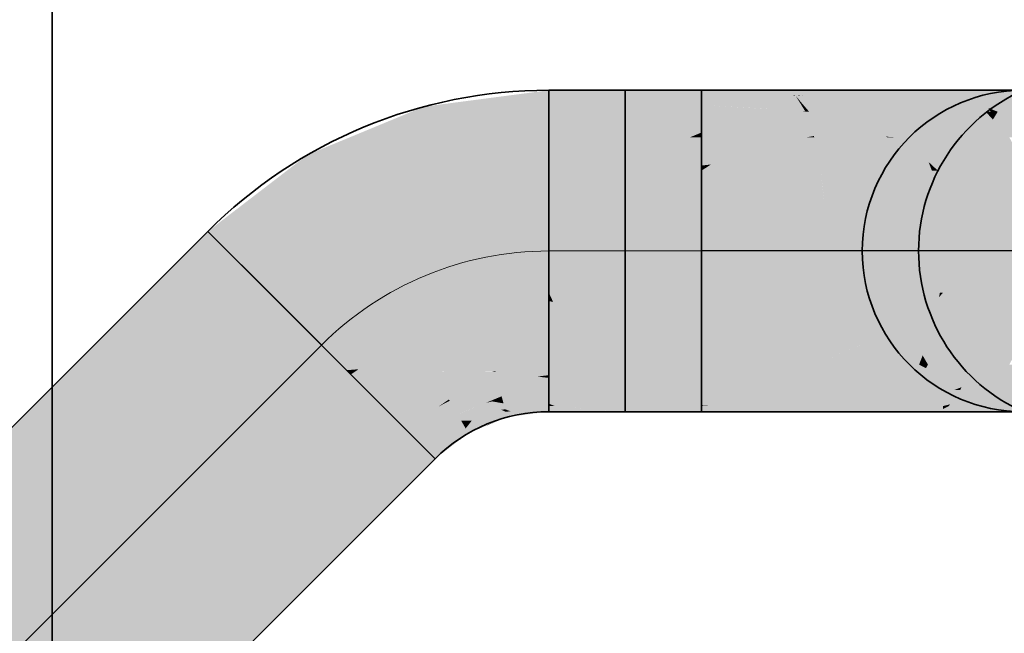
# Model space of a CAD drawing. Extents: x -350 to 540, y -53 to 541.
# Tile 482 of 569: x 244.21 to 256.46, y 212.85 to 220.49. Entities that reach past the tile are written whole.
import ezdxf
from ezdxf.lldxf.tags import DXFTag

# ---------------------------------------------------------------- set-up
doc = ezdxf.new("R2010")
doc.units = 0
doc.layers.get('0').update_dxf_attribs({"lineweight": 35})
for name, color, linetype, lineweight, true_color in [('A_Aussenwand-A06HSWU6NL', 3, 'Continuous', 35, 0x00ff00), ('A_Tuer_3D-A06HSWU7NL', 9, 'Continuous', 18, 0x808080), ('L_Abluft', 7, 'Continuous', 35, 0xf7d209), ('L_Abluft-Shading', 7, 'Continuous', 35, 0xf7d209)]:
    doc.layers.add(name, color=color, linetype=linetype, lineweight=lineweight, true_color=true_color)
tags = doc.linetypes.add('STRICHPUNKT2', pattern=[12.7, 6.35, -3.175, 0, -3.175]).pattern_tags.tags
tags[10:11] = [DXFTag(74, 4), DXFTag(75, 0), DXFTag(340, '0'), DXFTag(46, 0.0), DXFTag(50, 0.0), DXFTag(44, 0.0), DXFTag(45, 0.0)]
tags[8:9] = [DXFTag(74, 4), DXFTag(75, 0), DXFTag(340, '0'), DXFTag(46, 0.0), DXFTag(50, 0.0), DXFTag(44, 0.0), DXFTag(45, 0.0)]
tags[6:7] = [DXFTag(74, 4), DXFTag(75, 0), DXFTag(340, '0'), DXFTag(46, 0.0), DXFTag(50, 0.0), DXFTag(44, 0.0), DXFTag(45, 0.0)]
tags[4:5] = [DXFTag(74, 4), DXFTag(75, 0), DXFTag(340, '0'), DXFTag(46, 0.0), DXFTag(50, 0.0), DXFTag(44, 0.0), DXFTag(45, 0.0)]

# ---------------------------------------------------------------- blocks, each defined once
blk = doc.blocks.new('3D-Ansicht-A06HSWBANL', base_point=(172.396, 139.981))
at = {"layer": 'L_Abluft-Shading', "color": 44, "true_color": 0x8b7605}
for points in [[(250.792, 219.544), (250.792, 219.612), (249.257, 219.342), (249.239, 219.408)], [(252.692, 219.544), (252.692, 219.612), (250.792, 219.544), (250.792, 219.612)], [(252.692, 219.544), (253.728, 219.612), (252.692, 219.612)], [(252.692, 219.544), (253.827, 219.544), (253.728, 219.612), (253.846, 219.552)], [(253.827, 219.544), (253.862, 219.544), (253.846, 219.552)], [(249.257, 219.342), (249.239, 219.408), (247.826, 218.75), (247.792, 218.809)], [(247.826, 218.75), (247.792, 218.809), (246.598, 217.807), (246.55, 217.855)], [(243.035, 214.244), (246.598, 217.807), (244.189, 215.494), (246.55, 217.855)], [(249.758, 215.403), (250.263, 215.589), (249.999, 215.503)], [(250.263, 215.589), (249.758, 215.403), (250.273, 215.549)], [(250.263, 215.589), (250.257, 215.61), (249.999, 215.503)], [(250.257, 215.61), (250.792, 215.632), (250.315, 215.618)], [(250.792, 215.632), (250.257, 215.61), (250.792, 215.617)], [(250.257, 215.61), (250.652, 215.594), (250.792, 215.617), (250.792, 215.612)], [(250.652, 215.594), (250.257, 215.61), (250.263, 215.589)], [(250.263, 215.589), (250.273, 215.549), (250.652, 215.594), (250.294, 215.547)], [(250.792, 215.632), (250.792, 215.681), (250.315, 215.618)], [(250.792, 215.681), (251.742, 215.612), (250.856, 215.681)], [(250.792, 215.681), (250.792, 215.632), (251.742, 215.612), (250.955, 215.612)], [(250.792, 215.632), (250.792, 215.612), (250.955, 215.612)], [(250.856, 215.681), (251.371, 215.641), (250.868, 215.681)], [(250.868, 215.681), (251.371, 215.641), (252.086, 215.681), (252.404, 215.672)], [(252.404, 215.672), (251.371, 215.641), (252.692, 215.612), (251.742, 215.612)], [(252.404, 215.672), (252.692, 215.681), (252.086, 215.681)], [(252.692, 215.681), (252.404, 215.672), (252.692, 215.664)], [(252.404, 215.672), (252.692, 215.612), (252.692, 215.664)], [(252.692, 215.681), (252.692, 215.612), (252.823, 215.681), (253.576, 215.664)], [(253.576, 215.664), (252.692, 215.612), (253.75, 215.624), (253.065, 215.612)], [(253.576, 215.664), (253.862, 215.681), (252.823, 215.681)], [(253.065, 215.612), (253.728, 215.612), (253.75, 215.624)], [(253.862, 215.681), (253.576, 215.664), (253.818, 215.659)], [(253.576, 215.664), (253.75, 215.624), (253.818, 215.659)], [(249.758, 215.403), (250.153, 215.494), (250.273, 215.549), (250.275, 215.544)], [(249.957, 215.417), (250.153, 215.494), (249.774, 215.376), (249.758, 215.403)], [(250.025, 215.441), (250.153, 215.494), (250.024, 215.444)], [(250.273, 215.549), (250.275, 215.544), (250.294, 215.547)], [(249.774, 215.376), (249.758, 215.403), (249.33, 215.075)], [(249.361, 215.044), (249.788, 215.351), (249.33, 215.075), (249.774, 215.376)], [(249.688, 215.264), (249.792, 215.344), (249.68, 215.273), (249.788, 215.351)], [(249.788, 215.351), (249.957, 215.417), (249.774, 215.376)], [(249.788, 215.351), (249.792, 215.344), (250.024, 215.444), (250.025, 215.441)], [(249.361, 215.044), (249.378, 215.027), (249.68, 215.273), (249.688, 215.264)], [(248.499, 214.244), (247.15, 212.895), (249.361, 215.044), (247.455, 213.162)], [(249.361, 215.044), (247.455, 213.162), (249.378, 215.027), (247.921, 213.57)], [(249.361, 215.044), (249.33, 215.075), (248.499, 214.244)], [(247.921, 213.57), (247.455, 213.162), (247.163, 212.812), (246.825, 212.54)], [(247.455, 213.162), (247.15, 212.895), (246.825, 212.54), (246.67, 212.415)]]:
    blk.add_solid(points, dxfattribs=at)
at = {"layer": 'L_Abluft-Shading', "color": 54, "true_color": 0xaa9006}
for points in [[(250.792, 219.427), (250.792, 219.544), (249.29, 219.218), (249.257, 219.342)], [(249.309, 219.149), (250.792, 219.344), (249.29, 219.218), (250.792, 219.427)], [(249.29, 219.218), (249.257, 219.342), (247.907, 218.61), (247.826, 218.75)], [(247.926, 218.577), (249.309, 219.149), (247.907, 218.61), (249.29, 219.218)], [(246.739, 217.666), (247.826, 218.75), (246.598, 217.807)], [(246.739, 217.666), (247.055, 217.908), (247.826, 218.75), (247.907, 218.61)], [(247.055, 217.908), (247.926, 218.577), (247.907, 218.61)], [(250.792, 215.712), (250.792, 215.88), (250.205, 215.803)], [(249.917, 215.606), (250.008, 215.721), (249.723, 215.603)], [(250.2, 215.636), (250.008, 215.721), (249.916, 215.605)], [(250.008, 215.721), (250.088, 215.74), (250.063, 215.744)], [(250.249, 215.641), (250.229, 215.715), (250.008, 215.721), (250.088, 215.74)], [(250.249, 215.641), (250.008, 215.721), (250.2, 215.636)], [(250.088, 215.74), (250.215, 215.768), (250.063, 215.744), (250.205, 215.803)], [(250.229, 215.715), (250.215, 215.768), (250.088, 215.74)], [(250.215, 215.768), (250.792, 215.699), (250.205, 215.803), (250.792, 215.712)], [(250.792, 215.681), (250.215, 215.768), (250.229, 215.715)], [(250.215, 215.768), (250.792, 215.681), (250.792, 215.699)], [(250.792, 215.681), (250.229, 215.715), (250.315, 215.618), (250.249, 215.641)], [(249.916, 215.605), (249.917, 215.606), (249.658, 215.577), (249.723, 215.603)], [(249.658, 215.577), (249.702, 215.501), (249.916, 215.605), (249.836, 215.502)], [(250.257, 215.61), (250.2, 215.636), (249.836, 215.502), (249.916, 215.605)], [(250.257, 215.61), (249.836, 215.502), (249.999, 215.503)], [(250.2, 215.636), (250.257, 215.61), (250.249, 215.641)], [(250.249, 215.641), (250.257, 215.61), (250.315, 215.618)], [(249.702, 215.501), (249.658, 215.577), (249.189, 215.216)], [(249.33, 215.075), (249.758, 215.403), (249.189, 215.216), (249.702, 215.501)], [(249.702, 215.501), (249.758, 215.403), (249.836, 215.502)], [(249.836, 215.502), (249.758, 215.403), (249.999, 215.503)]]:
    blk.add_solid(points, dxfattribs=at)
at = {"layer": 'L_Abluft-Shading', "color": 54, "true_color": 0xaa9106}
for points in [[(252.692, 219.427), (252.692, 219.544), (250.792, 219.427), (250.792, 219.544)], [(252.692, 219.427), (253.862, 219.544), (252.692, 219.544)], [(253.862, 219.544), (252.692, 219.427), (253.867, 219.535), (253.469, 219.383)], [(253.469, 219.383), (253.56, 219.377), (253.867, 219.535), (253.914, 219.461)], [(250.792, 219.344), (252.692, 219.344), (250.792, 219.427), (252.692, 219.427)], [(253.56, 219.377), (252.692, 219.427), (253.556, 219.376)], [(253.556, 219.376), (252.692, 219.427), (253.421, 219.344), (252.692, 219.344)], [(253.981, 219.353), (253.56, 219.377), (253.982, 219.351), (253.556, 219.376)], [(253.56, 219.377), (253.981, 219.353), (253.914, 219.461)], [(253.982, 219.351), (253.556, 219.376), (253.932, 219.344), (253.421, 219.344)], [(253.932, 219.344), (253.986, 219.344), (253.982, 219.351)], [(242.153, 213.08), (246.739, 217.666), (243.035, 214.244), (246.598, 217.807)], [(250.832, 215.696), (251.166, 215.823), (250.792, 215.712), (250.792, 215.88)], [(251.166, 215.823), (251.317, 215.88), (250.792, 215.88)], [(252.086, 215.681), (252.692, 215.681), (251.166, 215.823), (251.317, 215.88)], [(251.317, 215.88), (252.692, 215.681), (252.692, 215.69)], [(252.692, 215.69), (252.692, 215.88), (251.317, 215.88)], [(252.823, 215.681), (252.692, 215.88), (252.692, 215.69)], [(252.823, 215.681), (253.862, 215.681), (252.692, 215.88), (253.986, 215.88)], [(250.792, 215.712), (250.792, 215.699), (250.832, 215.696), (250.82, 215.691)], [(250.868, 215.681), (252.086, 215.681), (250.832, 215.696), (251.166, 215.823)], [(250.792, 215.699), (250.792, 215.681), (250.82, 215.691)], [(250.82, 215.691), (250.792, 215.681), (250.856, 215.681)], [(250.832, 215.696), (250.82, 215.691), (250.868, 215.681), (250.856, 215.681)], [(252.692, 215.681), (252.823, 215.681), (252.692, 215.69)], [(248.499, 214.244), (249.33, 215.075), (247.052, 213.08), (249.189, 215.216)], [(247.15, 212.895), (248.499, 214.244), (246.239, 212.266), (247.052, 213.08)], [(246.239, 212.266), (246.017, 212.044), (247.15, 212.895), (246.67, 212.415)]]:
    blk.add_solid(points, dxfattribs=at)
at = {"layer": 'L_Abluft-Shading', "color": 56, "true_color": 0x8a7505}
for points in [[(254.011, 219.612), (253.728, 219.612), (253.846, 219.552)], [(254.418, 219.612), (254.011, 219.612), (253.862, 219.544), (253.846, 219.552)], [(254.418, 219.612), (253.862, 219.544), (253.96, 219.552)], [(253.96, 219.552), (253.862, 219.544), (253.898, 219.544)], [(254.692, 219.612), (253.96, 219.552), (254.49, 219.544), (253.898, 219.544)], [(253.96, 219.552), (254.692, 219.612), (254.418, 219.612)], [(254.692, 219.612), (254.49, 219.544), (254.87, 219.566)], [(254.49, 219.544), (254.951, 219.544), (254.87, 219.566)], [(253.728, 215.612), (254.926, 215.681), (253.75, 215.624)], [(253.728, 215.612), (254.692, 215.612), (254.926, 215.681), (254.951, 215.681)], [(253.75, 215.624), (254.778, 215.673), (253.818, 215.659)], [(253.818, 215.659), (253.896, 215.66), (253.862, 215.681), (254.483, 215.681)], [(253.896, 215.66), (254.778, 215.673), (254.483, 215.681), (254.926, 215.681)]]:
    blk.add_solid(points, dxfattribs=at)
at = {"layer": 'L_Abluft-Shading', "color": 54, "true_color": 0xa78e06}
for points in [[(253.862, 219.544), (253.914, 219.461), (253.93, 219.463)], [(254.49, 219.544), (253.862, 219.544), (253.93, 219.463)], [(254.951, 219.544), (254.49, 219.544), (254.024, 219.353), (253.93, 219.463)], [(254.951, 219.544), (254.024, 219.353), (255.127, 219.398)], [(253.914, 219.461), (254.024, 219.353), (253.93, 219.463)], [(253.914, 219.461), (253.981, 219.353), (254.024, 219.353), (253.988, 219.352)], [(254.024, 219.353), (254.032, 219.344), (255.127, 219.398), (255.192, 219.344)], [(253.981, 219.353), (253.982, 219.351), (253.988, 219.352)], [(253.982, 219.351), (253.986, 219.344), (253.988, 219.352), (254.032, 219.344)], [(253.988, 219.352), (254.032, 219.344), (254.024, 219.353)], [(253.862, 215.681), (255.192, 215.88), (253.986, 215.88)], [(255.192, 215.88), (253.862, 215.681), (255.089, 215.795), (254.483, 215.681)], [(254.483, 215.681), (254.926, 215.681), (255.089, 215.795), (254.956, 215.685)], [(254.926, 215.681), (254.951, 215.681), (254.956, 215.685)]]:
    blk.add_solid(points, dxfattribs=at)
at = {"layer": 'L_Abluft-Shading', "color": 56, "true_color": 0x887304}
for points in [[(254.692, 219.612), (254.87, 219.566), (254.853, 219.612), (255.345, 219.573)], [(255.696, 219.544), (255.887, 219.544), (254.853, 219.612), (255.521, 219.612)], [(254.87, 219.566), (254.951, 219.544), (255.345, 219.573), (255.696, 219.544)], [(254.692, 215.612), (254.853, 215.612), (254.951, 215.681), (255.696, 215.681)], [(255.696, 215.681), (254.853, 215.612), (255.697, 215.645), (255.521, 215.612)], [(255.696, 215.681), (255.697, 215.645), (255.768, 215.681)], [(255.697, 215.645), (255.887, 215.681), (255.768, 215.681)]]:
    blk.add_solid(points, dxfattribs=at)
at = {"layer": 'L_Abluft-Shading', "color": 54, "true_color": 0xa18905}
for points in [[(254.951, 219.544), (255.127, 219.398), (255.696, 219.544), (255.301, 219.387)], [(255.696, 219.544), (255.301, 219.387), (256.228, 219.344), (255.981, 219.344)], [(256.033, 219.458), (255.887, 219.544), (255.696, 219.544)], [(255.696, 219.544), (256.228, 219.344), (256.033, 219.458)], [(255.127, 219.398), (255.192, 219.344), (255.301, 219.387)], [(255.301, 219.387), (255.192, 219.344), (255.981, 219.344)], [(255.91, 215.88), (254.951, 215.681), (255.87, 215.824)], [(255.91, 215.88), (255.831, 215.88), (254.951, 215.681), (254.956, 215.685)], [(255.87, 215.824), (254.951, 215.681), (255.784, 215.703), (255.696, 215.681)], [(254.956, 215.685), (255.831, 215.88), (255.089, 215.795), (255.335, 215.88)], [(255.335, 215.88), (255.192, 215.88), (255.089, 215.795)], [(256.228, 215.88), (255.87, 215.824), (256.033, 215.766), (255.784, 215.703)], [(255.87, 215.824), (256.228, 215.88), (255.91, 215.88)], [(255.784, 215.703), (255.696, 215.681), (255.768, 215.681)], [(256.033, 215.766), (255.784, 215.703), (255.887, 215.681), (255.768, 215.681)]]:
    blk.add_solid(points, dxfattribs=at)
at = {"layer": 'L_Abluft-Shading', "color": 56, "true_color": 0x857104}
for points in [[(255.887, 219.544), (256.169, 219.544), (255.521, 219.612), (256.024, 219.612)], [(256.169, 219.544), (256.605, 219.544), (256.024, 219.612), (256.156, 219.612)], [(255.521, 215.612), (255.621, 215.612), (255.697, 215.645)], [(255.621, 215.612), (256.156, 215.612), (255.887, 215.681), (256.605, 215.681)], [(255.621, 215.612), (255.887, 215.681), (255.697, 215.645)]]:
    blk.add_solid(points, dxfattribs=at)
at = {"layer": 'L_Abluft-Shading', "color": 44, "true_color": 0x988105}
for points in [[(255.887, 219.544), (256.261, 219.392), (256.169, 219.544)], [(256.033, 219.458), (256.268, 219.381), (255.887, 219.544), (256.261, 219.392)], [(256.261, 219.392), (256.605, 219.544), (256.169, 219.544)], [(256.261, 219.392), (256.377, 219.344), (256.605, 219.544), (257.022, 219.344)], [(256.033, 219.458), (256.228, 219.344), (256.268, 219.381), (256.29, 219.344)], [(256.268, 219.381), (256.377, 219.344), (256.261, 219.392)], [(256.29, 219.344), (256.377, 219.344), (256.268, 219.381)], [(255.887, 215.681), (256.377, 215.88), (256.033, 215.766)], [(255.887, 215.681), (256.605, 215.681), (256.377, 215.88), (257.022, 215.88)], [(256.377, 215.88), (256.228, 215.88), (256.033, 215.766)]]:
    blk.add_solid(points, dxfattribs=at)
at = {"layer": 'L_Abluft-Shading', "color": 46, "true_color": 0x816e04}
for points in [[(257.056, 219.544), (256.556, 219.612), (256.605, 219.544), (256.156, 219.612)], [(256.156, 215.612), (256.556, 215.612), (256.792, 215.681), (256.571, 215.614)], [(256.156, 215.612), (256.792, 215.681), (256.605, 215.681)]]:
    blk.add_solid(points, dxfattribs=at)
at = {"layer": 'L_Abluft-Shading', "color": 42, "true_color": 0xc6a807}
for points in [[(250.792, 219.027), (250.792, 219.344), (249.391, 218.842), (249.309, 219.149)], [(250.792, 219.027), (252.692, 219.344), (250.792, 219.344)], [(252.692, 219.344), (250.792, 219.027), (252.692, 219.086), (252.55, 219.027)], [(252.692, 219.344), (252.692, 219.069), (253.932, 219.344)], [(252.692, 219.069), (252.692, 219.027), (253.932, 219.344), (253.986, 219.344)], [(252.692, 219.027), (253.34, 219.027), (253.986, 219.344), (254.069, 219.1)], [(249.391, 218.842), (249.309, 219.149), (248.085, 218.301), (247.926, 218.577)], [(252.55, 219.027), (252.692, 219.069), (252.692, 219.086)], [(252.55, 219.027), (252.692, 219.027), (252.692, 219.069)], [(254.069, 219.1), (253.34, 219.027), (254.089, 219.042), (254.003, 219.027)], [(254.003, 219.027), (254.094, 219.027), (254.089, 219.042)], [(246.964, 217.441), (248.085, 218.301), (247.055, 217.908), (247.926, 218.577)], [(247.055, 217.908), (246.739, 217.666), (246.758, 217.647)], [(246.964, 217.441), (247.055, 217.908), (246.758, 217.647)], [(241.89, 212.601), (242.007, 212.484), (242.153, 213.08), (246.739, 217.666)], [(242.007, 212.484), (244.285, 214.762), (246.739, 217.666), (246.758, 217.647)], [(244.285, 214.762), (246.964, 217.441), (246.758, 217.647)], [(250.792, 216.129), (250.792, 216.198), (250.471, 216.156)], [(251.029, 216.066), (250.792, 216.198), (250.792, 216.129)], [(250.792, 216.198), (251.029, 216.066), (251.491, 216.066)], [(251.251, 216.198), (250.792, 216.198), (252.007, 216.066), (251.491, 216.066)], [(252.007, 216.066), (252.692, 216.066), (251.251, 216.198), (252.692, 216.198)], [(254.092, 216.195), (254.094, 216.198), (252.692, 216.066), (252.692, 216.198)], [(252.692, 215.88), (253.986, 215.88), (252.692, 216.066), (254.092, 216.195)], [(249.832, 215.869), (250.155, 215.99), (249.499, 215.852), (250.123, 216.11)], [(250.155, 215.99), (250.651, 216.049), (250.123, 216.11), (250.134, 216.112)], [(250.134, 216.112), (250.792, 216.129), (250.471, 216.156)], [(250.134, 216.112), (250.651, 216.049), (250.792, 216.129), (250.792, 216.066)], [(250.792, 216.066), (251.029, 216.066), (250.792, 216.129)], [(249.55, 215.764), (250.205, 215.803), (250.155, 215.99)], [(250.155, 215.99), (250.792, 216.032), (250.651, 216.049)], [(250.155, 215.99), (250.205, 215.803), (250.792, 216.032), (250.792, 215.88)], [(250.792, 216.032), (250.792, 216.066), (250.651, 216.049)], [(250.792, 216.066), (250.792, 216.032), (252.692, 215.88), (251.317, 215.88)], [(250.792, 216.066), (252.692, 215.88), (252.692, 216.066)], [(250.792, 216.032), (250.792, 215.88), (251.317, 215.88)], [(249.421, 215.676), (249.55, 215.764), (248.964, 215.441), (249.499, 215.852)], [(249.55, 215.764), (249.832, 215.869), (249.499, 215.852)], [(249.009, 215.396), (249.189, 215.216), (249.56, 215.748), (249.658, 215.577)], [(249.009, 215.396), (249.56, 215.748), (249.421, 215.676)], [(249.56, 215.748), (249.55, 215.764), (249.421, 215.676)], [(249.55, 215.764), (249.56, 215.748), (250.205, 215.803), (250.008, 215.721)], [(249.56, 215.748), (249.658, 215.577), (250.008, 215.721)], [(249.009, 215.396), (249.421, 215.676), (248.964, 215.441)], [(249.009, 215.396), (248.964, 215.441), (248.285, 214.762)], [(248.285, 214.762), (249.189, 215.216), (249.009, 215.396)], [(248.285, 214.762), (246.309, 212.567), (249.189, 215.216), (247.052, 213.08)], [(246.309, 212.567), (248.285, 214.762), (245.603, 212.08)], [(247.052, 213.08), (246.309, 212.567), (246.239, 212.266), (245.845, 212.052)]]:
    blk.add_solid(points, dxfattribs=at)
at = {"layer": 'L_Abluft-Shading', "color": 42, "true_color": 0xc1a407}
for points in [[(253.986, 219.344), (254.069, 219.1), (254.032, 219.344), (254.978, 219.035)], [(254.032, 219.344), (255.399, 219.027), (255.192, 219.344)], [(254.032, 219.344), (254.978, 219.035), (255.399, 219.027), (255.095, 219.027)], [(254.659, 219.058), (254.069, 219.1), (254.089, 219.042)], [(254.978, 219.035), (254.659, 219.058), (254.094, 219.027), (254.089, 219.042)], [(254.978, 219.035), (254.094, 219.027), (255.004, 219.027)], [(254.978, 219.035), (255.004, 219.027), (255.095, 219.027)], [(253.986, 215.88), (255.192, 215.88), (254.105, 216.198), (255.399, 216.198)], [(253.986, 215.88), (254.105, 216.198), (254.092, 216.195)], [(254.105, 216.198), (254.094, 216.198), (254.092, 216.195)]]:
    blk.add_solid(points, dxfattribs=at)
at = {"layer": 'L_Abluft-Shading', "color": 42, "true_color": 0xb79b06}
for points in [[(255.399, 219.027), (256.228, 219.344), (255.192, 219.344)], [(255.399, 219.027), (256.364, 219.027), (256.228, 219.344), (256.317, 219.247)], [(256.364, 219.027), (256.521, 219.027), (256.317, 219.247)], [(255.484, 216.153), (255.399, 216.198), (255.335, 215.88), (255.192, 215.88)], [(255.509, 216.198), (255.399, 216.198), (255.484, 216.153)], [(256.049, 216.198), (255.509, 216.198), (255.926, 215.916), (255.484, 216.153)], [(255.91, 215.88), (256.228, 215.88), (256.049, 216.198), (256.521, 216.198)], [(255.926, 215.916), (255.484, 216.153), (255.831, 215.88), (255.335, 215.88)], [(255.831, 215.88), (255.91, 215.88), (255.926, 215.916)]]:
    blk.add_solid(points, dxfattribs=at)
at = {"layer": 'L_Abluft-Shading', "color": 54, "true_color": 0xa99006}
for points in [[(256.228, 219.344), (256.317, 219.247), (256.29, 219.344)], [(256.317, 219.247), (256.377, 219.344), (256.29, 219.344)], [(256.317, 219.247), (256.521, 219.027), (256.377, 219.344), (256.895, 219.027)], [(256.895, 219.027), (257.381, 219.027), (256.377, 219.344), (257.022, 219.344)], [(256.228, 215.88), (256.377, 215.88), (256.521, 216.198), (256.895, 216.198)], [(256.895, 216.198), (256.377, 215.88), (257.078, 215.93), (257.022, 215.88)]]:
    blk.add_solid(points, dxfattribs=at)
at = {"layer": 'L_Abluft-Shading', "color": 52, "true_color": 0xddbc08}
for points in [[(250.792, 218.612), (250.792, 219.027), (249.498, 218.442), (249.391, 218.842)], [(250.792, 219.027), (250.792, 218.612), (252.55, 219.027), (252.391, 218.961)], [(252.692, 219.027), (252.391, 218.961), (252.692, 218.928), (251.55, 218.612)], [(252.391, 218.961), (252.692, 219.027), (252.55, 219.027)], [(252.391, 218.961), (250.792, 218.612), (251.55, 218.612)], [(252.692, 218.704), (252.692, 218.928), (252.423, 218.612), (251.55, 218.612)], [(249.498, 218.442), (249.391, 218.842), (248.292, 217.943), (248.085, 218.301)], [(252.692, 218.675), (252.692, 218.704), (252.423, 218.612)], [(252.423, 218.612), (252.692, 218.612), (252.692, 218.675)], [(248.292, 217.943), (248.085, 218.301), (247.257, 217.148), (246.964, 217.441)], [(242.457, 212.348), (247.257, 217.148), (244.285, 214.762), (246.964, 217.441)], [(250.792, 216.612), (250.016, 216.51), (250.792, 216.39)], [(250.792, 216.612), (250.792, 216.39), (250.997, 216.581), (250.876, 216.355)], [(251.014, 216.612), (250.792, 216.612), (250.997, 216.581)], [(252.692, 216.198), (251.384, 216.521), (250.876, 216.355), (250.997, 216.581)], [(251.384, 216.521), (251.014, 216.612), (250.997, 216.581)], [(252.692, 216.381), (251.014, 216.612), (252.692, 216.319), (251.384, 216.521)], [(251.014, 216.612), (252.692, 216.381), (251.502, 216.612), (252.692, 216.467)], [(252.692, 216.467), (252.692, 216.612), (251.502, 216.612)], [(250.073, 216.296), (250.016, 216.51), (249.292, 216.21)], [(250.08, 216.293), (250.016, 216.51), (250.073, 216.296)], [(250.016, 216.51), (250.08, 216.293), (250.792, 216.198), (250.471, 216.156)], [(250.016, 216.51), (250.792, 216.198), (250.792, 216.39)], [(251.384, 216.521), (252.692, 216.198), (252.692, 216.319)], [(250.792, 216.39), (250.792, 216.198), (250.876, 216.355)], [(250.876, 216.355), (250.792, 216.198), (251.251, 216.198)], [(252.692, 216.198), (250.876, 216.355), (251.251, 216.198)], [(249.35, 216.111), (249.292, 216.21), (248.671, 215.734)], [(249.35, 216.111), (250.121, 216.117), (249.292, 216.21), (250.073, 216.296)], [(250.121, 216.117), (250.134, 216.112), (250.073, 216.296), (250.08, 216.293)], [(250.08, 216.293), (250.134, 216.112), (250.471, 216.156)], [(248.964, 215.441), (249.499, 215.852), (248.671, 215.734), (249.35, 216.111)], [(249.35, 216.111), (249.499, 215.852), (250.093, 216.116), (250.123, 216.11)], [(250.123, 216.11), (250.121, 216.117), (250.093, 216.116)], [(250.123, 216.11), (250.134, 216.112), (250.121, 216.117)], [(248.285, 214.762), (248.964, 215.441), (245.285, 212.348), (248.671, 215.734)], [(242.3, 212.191), (242.457, 212.348), (242.007, 212.484), (244.285, 214.762)], [(245.603, 212.08), (248.285, 214.762), (244.25, 211.312), (245.285, 212.348)]]:
    blk.add_solid(points, dxfattribs=at)
at = {"layer": 'L_Abluft-Shading', "color": 52, "true_color": 0xdcbb08}
for points in [[(253.34, 219.027), (252.692, 219.027), (252.692, 218.928)], [(252.692, 218.928), (252.692, 218.675), (253.34, 219.027), (252.811, 218.688)], [(253.34, 219.027), (252.811, 218.688), (254.094, 219.027), (254.132, 218.836)], [(252.811, 218.688), (252.692, 218.612), (254.132, 218.836), (254.176, 218.612)], [(252.692, 218.675), (252.692, 218.612), (252.811, 218.688)], [(255.658, 218.13), (255.692, 217.612), (255.875, 218.13), (255.897, 217.612)], [(255.897, 217.612), (256.352, 217.612), (255.875, 218.13), (256.393, 218.13)], [(256.352, 217.612), (256.935, 217.612), (256.393, 218.13), (256.887, 218.13)], [(255.897, 217.612), (255.692, 217.612), (255.746, 217.221), (255.679, 217.407)], [(255.697, 217.095), (256.278, 217.095), (255.897, 217.612), (256.352, 217.612)], [(256.278, 217.095), (256.887, 217.095), (256.352, 217.612), (256.935, 217.612)], [(255.679, 217.407), (255.658, 217.095), (255.746, 217.221), (255.697, 217.095)], [(254.146, 216.464), (254.176, 216.612), (252.692, 216.381), (252.692, 216.612)], [(252.692, 216.319), (254.146, 216.464), (253.075, 216.403)], [(252.692, 216.319), (252.692, 216.198), (254.146, 216.464), (254.094, 216.198)], [(252.692, 216.381), (252.692, 216.319), (253.075, 216.403)]]:
    blk.add_solid(points, dxfattribs=at)
at = {"layer": 'L_Abluft-Shading', "color": 52, "true_color": 0xd6b607}
for points in [[(254.176, 218.612), (255.004, 219.027), (254.094, 219.027)], [(254.176, 218.612), (255.558, 218.612), (255.004, 219.027), (255.517, 218.719)], [(255.517, 218.719), (255.399, 219.027), (255.004, 219.027)], [(255.558, 218.612), (255.658, 218.13), (255.632, 218.612), (255.875, 218.13)], [(255.875, 218.13), (256.393, 218.13), (255.632, 218.612), (256.397, 218.612)], [(256.393, 218.13), (256.887, 218.13), (256.397, 218.612), (256.745, 218.612)], [(255.646, 217.034), (255.558, 216.612), (256.278, 217.095), (256.174, 216.612)], [(255.646, 217.034), (256.278, 217.095), (255.697, 217.095)], [(255.658, 217.095), (255.646, 217.034), (255.697, 217.095)], [(256.174, 216.612), (256.745, 216.612), (256.278, 217.095), (256.887, 217.095)], [(254.946, 216.563), (254.105, 216.198), (255.443, 216.312), (255.399, 216.198)], [(254.484, 216.612), (254.146, 216.464), (254.644, 216.612), (254.631, 216.543)], [(254.176, 216.612), (254.146, 216.464), (254.484, 216.612)], [(255.06, 216.612), (254.631, 216.543), (254.609, 216.417)], [(254.631, 216.543), (255.06, 216.612), (254.644, 216.612)], [(255.06, 216.612), (254.946, 216.563), (255.558, 216.612), (255.443, 216.312)], [(254.631, 216.543), (254.146, 216.464), (254.105, 216.198), (254.094, 216.198)], [(254.631, 216.543), (254.105, 216.198), (254.609, 216.417)]]:
    blk.add_solid(points, dxfattribs=at)
at = {"layer": 'L_Abluft-Shading', "color": 42, "true_color": 0xc9ab07}
for points in [[(255.399, 219.027), (256.397, 218.612), (256.364, 219.027)], [(255.399, 219.027), (255.517, 218.719), (256.397, 218.612), (255.632, 218.612)], [(256.397, 218.612), (256.745, 218.612), (256.364, 219.027), (256.521, 219.027)], [(255.517, 218.719), (255.558, 218.612), (255.632, 218.612)], [(255.558, 216.612), (255.443, 216.312), (256.049, 216.198), (255.509, 216.198)], [(255.558, 216.612), (256.049, 216.198), (256.174, 216.612)], [(256.049, 216.198), (256.521, 216.198), (256.174, 216.612), (256.745, 216.612)], [(255.443, 216.312), (255.399, 216.198), (255.509, 216.198)]]:
    blk.add_solid(points, dxfattribs=at)
at = {"layer": 'L_Abluft-Shading', "color": 40, "true_color": 0xedc908}
for points in [[(249.623, 217.976), (250.792, 218.612), (249.498, 218.442)], [(250.792, 218.612), (249.623, 217.976), (250.792, 218.299), (250.323, 218.068)], [(249.623, 217.976), (249.498, 218.442), (248.533, 217.525), (248.292, 217.943)], [(250.323, 218.068), (250.792, 218.205), (250.792, 218.299)], [(250.323, 218.068), (250.792, 218.13), (250.792, 218.205)], [(248.533, 217.525), (248.292, 217.943), (247.598, 216.807), (247.257, 217.148)], [(250.792, 216.988), (250.792, 217.095), (249.891, 216.976)], [(249.919, 216.873), (249.891, 216.976), (249.051, 216.628)], [(249.919, 216.873), (250.792, 216.798), (249.891, 216.976), (250.792, 216.988)], [(249.078, 216.581), (249.944, 216.778), (249.051, 216.628), (249.919, 216.873)], [(249.944, 216.778), (250.792, 216.677), (249.919, 216.873), (250.792, 216.798)], [(249.292, 216.21), (250.016, 216.51), (249.078, 216.581), (249.944, 216.778)], [(250.016, 216.51), (250.792, 216.612), (249.944, 216.778), (250.792, 216.677)], [(248.671, 215.734), (249.292, 216.21), (248.33, 216.075), (249.078, 216.581)], [(248.421, 216.136), (249.078, 216.581), (248.413, 216.139), (249.051, 216.628)], [(248.33, 216.075), (248.421, 216.136), (248.413, 216.139)]]:
    blk.add_solid(points, dxfattribs=at)
at = {"layer": 'L_Abluft-Shading', "color": 40, "true_color": 0xedca08}
for points in [[(251.55, 218.612), (250.792, 218.612), (250.792, 218.299)], [(251.55, 218.612), (250.792, 218.205), (252.423, 218.612), (251.734, 218.378)], [(250.792, 218.205), (251.55, 218.612), (250.792, 218.299)], [(252.692, 218.553), (251.734, 218.378), (252.692, 218.392), (251.404, 218.265)], [(251.734, 218.378), (252.692, 218.553), (252.423, 218.612), (252.692, 218.612)], [(251.734, 218.378), (250.792, 218.205), (251.404, 218.265)], [(252.692, 218.392), (251.404, 218.265), (251.008, 218.13)], [(252.692, 218.392), (251.008, 218.13), (252.692, 218.133), (252.677, 218.13)], [(251.404, 218.265), (250.792, 218.205), (251.008, 218.13), (250.792, 218.13)], [(252.677, 218.13), (252.692, 218.13), (252.692, 218.133)], [(242.641, 211.85), (247.598, 216.807), (242.457, 212.348), (247.257, 217.148)], [(250.846, 216.978), (250.792, 217.095), (250.792, 216.988)], [(252.692, 216.656), (252.692, 216.978), (252.139, 216.753), (250.792, 217.095)], [(252.139, 216.753), (250.792, 217.095), (250.846, 216.978)], [(252.692, 216.978), (252.692, 217.095), (250.792, 217.095)], [(250.792, 216.798), (250.947, 216.758), (250.792, 216.988), (250.846, 216.978)], [(252.692, 216.612), (252.139, 216.753), (250.947, 216.758), (250.846, 216.978)], [(250.792, 216.677), (251.014, 216.612), (250.792, 216.798), (250.947, 216.758)], [(250.947, 216.758), (251.014, 216.612), (251.502, 216.612)], [(252.692, 216.612), (250.947, 216.758), (251.502, 216.612)], [(252.139, 216.753), (252.692, 216.612), (252.692, 216.656)], [(250.792, 216.612), (251.014, 216.612), (250.792, 216.677)], [(245.285, 212.348), (248.671, 215.734), (243.373, 211.118), (248.33, 216.075)]]:
    blk.add_solid(points, dxfattribs=at)
at = {"layer": 'L_Abluft-Shading', "color": 40, "true_color": 0xecc908}
for points in [[(254.194, 218.439), (254.176, 218.612), (252.692, 218.553), (252.692, 218.612)], [(252.692, 218.13), (254.228, 218.13), (252.692, 218.553), (254.194, 218.439)], [(255.692, 217.612), (255.658, 218.13), (254.245, 217.612), (254.228, 218.13)], [(254.245, 217.612), (254.228, 217.095), (254.785, 217.612), (254.729, 217.095)], [(254.729, 217.095), (255.012, 217.095), (254.785, 217.612), (255.09, 217.612)], [(255.09, 217.612), (255.012, 217.095), (255.679, 217.407), (255.658, 217.095)], [(255.09, 217.612), (255.679, 217.407), (255.481, 217.612)], [(255.679, 217.407), (255.692, 217.612), (255.481, 217.612)], [(254.176, 216.612), (254.228, 217.095), (252.692, 216.612), (252.692, 217.095)]]:
    blk.add_solid(points, dxfattribs=at)
at = {"layer": 'L_Abluft-Shading', "color": 40, "true_color": 0xe5c208}
for points in [[(255.658, 218.13), (255.558, 218.612), (254.228, 218.13), (254.176, 218.612)], [(254.228, 217.095), (254.176, 216.612), (255.012, 217.095), (254.655, 216.768)], [(255.06, 216.612), (255.658, 217.095), (254.566, 216.687), (254.655, 216.768)], [(254.655, 216.768), (255.658, 217.095), (255.012, 217.095)], [(255.658, 217.095), (255.06, 216.612), (255.646, 217.034)], [(255.06, 216.612), (255.558, 216.612), (255.646, 217.034)], [(254.655, 216.768), (254.176, 216.612), (254.484, 216.612)], [(254.566, 216.687), (254.484, 216.612), (254.644, 216.612)], [(255.06, 216.612), (254.566, 216.687), (254.644, 216.612)]]:
    blk.add_solid(points, dxfattribs=at)
at = {"layer": 'L_Abluft-Shading', "color": 40, "true_color": 0xf5d108}
for points in [[(250.323, 218.068), (249.623, 217.976), (249.683, 217.754)], [(249.757, 217.476), (250.323, 218.068), (249.683, 217.754)], [(249.757, 217.476), (250.792, 217.612), (250.323, 218.068), (250.792, 218.13)], [(251.008, 218.13), (250.792, 218.13), (250.792, 218.056)], [(250.792, 218.056), (250.792, 217.754), (251.008, 218.13), (250.857, 217.766)], [(252.692, 218.13), (250.857, 217.766), (252.692, 217.737), (250.792, 217.612)], [(251.008, 218.13), (250.857, 217.766), (252.677, 218.13)], [(250.857, 217.766), (252.692, 218.13), (252.677, 218.13)], [(249.683, 217.754), (249.623, 217.976), (248.758, 217.137), (248.533, 217.525)], [(248.792, 217.077), (249.757, 217.476), (248.758, 217.137), (249.683, 217.754)], [(250.792, 217.754), (250.792, 217.612), (250.857, 217.766)], [(250.792, 217.612), (252.692, 217.612), (252.692, 217.737)], [(250.792, 217.095), (250.792, 217.612), (249.891, 216.976), (249.757, 217.476)], [(252.692, 217.095), (252.692, 217.612), (250.792, 217.095), (250.792, 217.612)], [(247.964, 216.441), (248.758, 217.137), (247.598, 216.807), (248.533, 217.525)], [(249.891, 216.976), (249.757, 217.476), (249.051, 216.628), (248.792, 217.077)], [(247.964, 216.441), (248.792, 217.077), (248.758, 217.137)], [(248.413, 216.139), (249.051, 216.628), (247.964, 216.441), (248.792, 217.077)], [(247.964, 216.441), (247.598, 216.807), (243.007, 211.484), (242.641, 211.85)], [(248.33, 216.075), (247.964, 216.441), (243.373, 211.118), (243.007, 211.484)], [(248.413, 216.139), (247.964, 216.441), (248.277, 216.128)], [(248.33, 216.075), (248.413, 216.139), (248.277, 216.128)]]:
    blk.add_solid(points, dxfattribs=at)
at = {"layer": 'L_Abluft-Shading', "color": 40, "true_color": 0xf4d008}
for points in [[(254.245, 217.612), (254.228, 218.13), (252.692, 217.612), (252.692, 218.13)], [(254.228, 217.095), (254.245, 217.612), (252.692, 217.095), (252.692, 217.612)]]:
    blk.add_solid(points, dxfattribs=at)
blk = doc.blocks.new('Referenz-A06HSWU8NL', base_point=(178.421, 198.202))
at = {"layer": 'A_Aussenwand-A06HSWU6NL', "color": 0, "linetype": 'ByBlock', "ltscale": 0.35}
for p, q in [((244.615, 202.602), (244.615, 235.482)), ((244.615, 235.482), (244.615, 202.602))]:
    blk.add_line(p, q, dxfattribs=at)
at = {"layer": 'A_Tuer_3D-A06HSWU7NL', "color": 0, "linetype": 'Continuous', "ltscale": 0.18}
blk.add_line((244.615, 235.482), (244.615, 202.602), dxfattribs=at)
blk = doc.blocks.new('Bogen-A06HSWYSNL', base_point=(254.692, 215.612))
at = {"color": 0, "linetype": 'ByBlock', "lineweight": -2, "ltscale": 0.35}
for p, q in [((256.692, 219.612), (256.829, 219.612)), ((256.829, 219.612), (257.228, 219.612)), ((257.228, 219.612), (257.864, 219.612)), ((257.864, 219.612), (258.692, 219.612)), ((258.692, 219.612), (259.657, 219.612)), ((259.657, 219.612), (260.692, 219.612)), ((260.692, 219.612), (260.692, 215.612)), ((256.692, 215.612), (256.829, 215.612)), ((256.829, 215.612), (257.228, 215.612)), ((257.228, 215.612), (257.864, 215.612)), ((257.864, 215.612), (258.692, 215.612)), ((258.692, 215.612), (259.657, 215.612)), ((259.657, 215.612), (260.692, 215.612))]:
    blk.add_line(p, q, dxfattribs=at)
at = {"color": 0, "linetype": 'STRICHPUNKT2', "lineweight": 25, "ltscale": 0.25}
blk.add_line((256.692, 217.612), (260.692, 217.612), dxfattribs=at)
at = {"color": 0, "linetype": 'ByBlock', "lineweight": -2, "ltscale": 0.35}
blk.add_circle((256.692, 217.612), 2, dxfattribs=at)
blk = doc.blocks.new('Bogen-A06HSWYUNL', base_point=(252.692, 215.612))
at = {"color": 0, "linetype": 'ByBlock', "lineweight": -2, "ltscale": 0.35}
for p, q in [((252.692, 215.612), (252.692, 219.612)), ((253.728, 219.612), (252.692, 219.612)), ((254.692, 219.612), (253.728, 219.612)), ((255.521, 219.612), (254.692, 219.612)), ((256.156, 219.612), (255.521, 219.612)), ((256.556, 219.612), (256.156, 219.612)), ((256.692, 219.612), (256.556, 219.612)), ((253.728, 215.612), (252.692, 215.612)), ((254.692, 215.612), (253.728, 215.612)), ((255.521, 215.612), (254.692, 215.612)), ((256.156, 215.612), (255.521, 215.612)), ((256.556, 215.612), (256.156, 215.612)), ((256.692, 215.612), (256.556, 215.612))]:
    blk.add_line(p, q, dxfattribs=at)
at = {"color": 0, "linetype": 'STRICHPUNKT2', "lineweight": 25, "ltscale": 0.25}
blk.add_line((256.692, 217.612), (252.692, 217.612), dxfattribs=at)
at = {"color": 0, "linetype": 'ByBlock', "lineweight": -2, "ltscale": 0.35}
blk.add_circle((256.692, 217.612), 2, dxfattribs=at)
at = {"color": 0, "lineweight": -2}
blk.add_ellipse((257.581, 217.612), major_axis=(-0.888, 2), ratio=1, start_param=0, end_param=2.305501, dxfattribs=at)
blk = doc.blocks.new('Muffe-A06HSWYWNL', base_point=(250.792, 215.612))
at = {"color": 0, "linetype": 'ByBlock', "lineweight": -2, "ltscale": 0.35}
for p, q in [((252.692, 219.612), (250.792, 219.612)), ((250.792, 218.441), (250.792, 219.612)), ((251.742, 215.612), (251.742, 219.612)), ((252.692, 218.441), (252.692, 219.612)), ((250.792, 216.784), (250.792, 218.441)), ((252.692, 216.784), (252.692, 218.441)), ((250.792, 215.612), (250.792, 216.784)), ((252.692, 215.612), (252.692, 216.784)), ((250.792, 215.612), (252.692, 215.612))]:
    blk.add_line(p, q, dxfattribs=at)
at = {"color": 0, "linetype": 'STRICHPUNKT2', "lineweight": 5, "ltscale": 0.13}
blk.add_line((252.692, 217.612), (250.792, 217.612), dxfattribs=at)
blk = doc.blocks.new('Bogen-A06HSWYYNL', base_point=(246.55, 215.027))
at = {"color": 0, "linetype": 'ByBlock', "lineweight": -2, "ltscale": 0.35}
for p, q in [((250.792, 215.612), (250.792, 219.612)), ((249.378, 215.027), (246.55, 217.855))]:
    blk.add_line(p, q, dxfattribs=at)
for major_axis in [(0, 6), (0, 2)]:
    blk.add_ellipse((250.792, 213.612), major_axis=major_axis, ratio=1, start_param=0, end_param=0.785398, dxfattribs=at)
at = {"color": 0, "linetype": 'STRICHPUNKT2', "lineweight": 5, "ltscale": 0.13}
blk.add_ellipse((250.792, 213.612), major_axis=(0, 4), ratio=1, start_param=0, end_param=0.785398, dxfattribs=at)
blk = doc.blocks.new('Bogen-A06HSWZ0NL', base_point=(240.179, 208.312))
at = {"color": 0, "linetype": 'ByBlock', "lineweight": -2, "ltscale": 0.35}
for p, q in [((244.421, 210.07), (241.593, 212.898)), ((240.179, 208.312), (240.179, 212.312))]:
    blk.add_line(p, q, dxfattribs=at)
for major_axis in [(0, -2), (0, -6)]:
    blk.add_ellipse((240.179, 214.312), major_axis=major_axis, ratio=1, start_param=0, end_param=0.785398, dxfattribs=at)
at = {"color": 0, "linetype": 'STRICHPUNKT2', "lineweight": 5, "ltscale": 0.13}
blk.add_ellipse((240.179, 214.312), major_axis=(0, -4), ratio=1, start_param=0, end_param=0.785398, dxfattribs=at)
blk = doc.blocks.new('Wickelfalzrohr-A06HSWZ2NL', base_point=(241.593, 210.07))
at = {"color": 0, "linetype": 'ByBlock', "lineweight": -2, "ltscale": 0.35}
for p, q in [((246.55, 217.855), (241.593, 212.898)), ((247.378, 217.027), (246.55, 217.855)), ((248.55, 215.855), (247.378, 217.027)), ((249.378, 215.027), (248.55, 215.855)), ((244.421, 210.07), (249.378, 215.027))]:
    blk.add_line(p, q, dxfattribs=at)
at = {"color": 0, "linetype": 'STRICHPUNKT2', "lineweight": 5, "ltscale": 0.13}
blk.add_line((243.007, 211.484), (247.964, 216.441), dxfattribs=at)
blk = doc.blocks.new('Wickelfalzrohr-A06HSX0GNL', base_point=(254.692, 215.612))
at = {"color": 0, "linetype": 'STRICHPUNKT2', "lineweight": 5, "ltscale": 0.13}
blk.add_line((256.692, 217.612), (256.692, 217.612), dxfattribs=at)
at = {"color": 0, "linetype": 'ByBlock', "lineweight": -2, "ltscale": 0.35}
blk.add_circle((256.692, 217.612), 2, dxfattribs=at)
at = {"color": 0, "lineweight": -2}
blk.add_ellipse((257.581, 217.612), major_axis=(-0.888, 2), ratio=1, start_param=0, end_param=2.305501, dxfattribs=at)

msp = doc.modelspace()

# ---------------------------------------------------------------- block references
at = {"color": 251, "lineweight": 25, "ltscale": 0.25, "true_color": 0x585858}
msp.add_blockref('Referenz-A06HSWU8NL', (178.421, 198.202), dxfattribs=at)
msp.add_blockref('3D-Ansicht-A06HSWBANL', (172.396, 139.981))
at = {"layer": 'L_Abluft', "ltscale": 0.35}
for name, p in [('Bogen-A06HSWYYNL', (246.55, 215.027)), ('Muffe-A06HSWYWNL', (250.792, 215.612)), ('Bogen-A06HSWYUNL', (252.692, 215.612)), ('Bogen-A06HSWYSNL', (254.692, 215.612)), ('Wickelfalzrohr-A06HSX0GNL', (254.692, 215.612)), ('Wickelfalzrohr-A06HSWZ2NL', (241.593, 210.07)), ('Bogen-A06HSWZ0NL', (240.179, 208.312))]:
    msp.add_blockref(name, p, dxfattribs=at)

doc.saveas('drawing.dxf')
